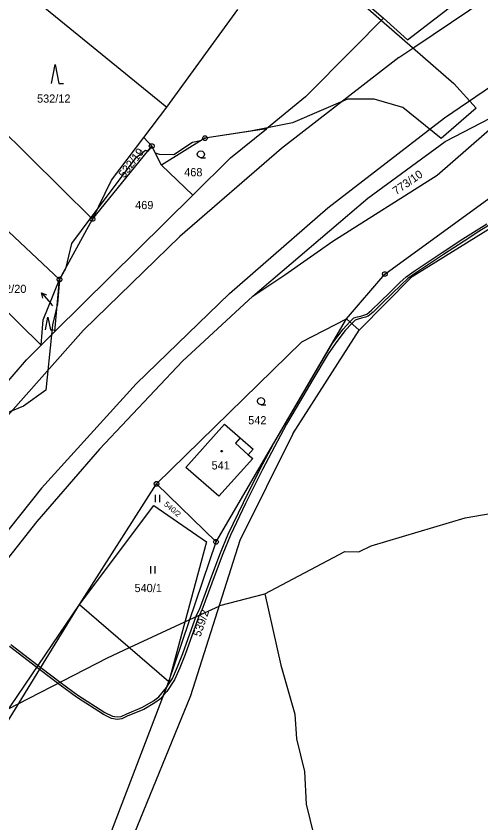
# Model space of a CAD drawing. Extents: x -759699 to -757730, y -1172308 to -1170857.
# Drawn here: x -759379.2 to -759282.5, y -1171878.7 to -1171711.2 of the extents above; entities that cross this region are included whole.
import ezdxf

# ---------------------------------------------------------------- set-up
doc = ezdxf.new("R2010")
doc.units = 0
for name, color, linetype in [('Vrstva 1', 7, 'Continuous'), ('Vrstva 11', 7, 'Continuous'), ('Vrstva 12', 7, 'Continuous'), ('Vrstva 13', 7, 'Continuous'), ('Vrstva 2', 7, 'Continuous'), ('Vrstva 3', 7, 'Continuous'), ('Vrstva 4', 7, 'Continuous'), ('Vrstva 5', 7, 'Continuous'), ('Vrstva 7', 7, 'Continuous'), ('Vrstva 8', 7, 'Continuous')]:
    doc.layers.add(name, color=color, linetype=linetype)

msp = doc.modelspace()

# ---------------------------------------------------------------- linework, layer by layer
at = {"layer": 'Vrstva 1'}
for p, q in [((-759317.54, -1171698.86), (-759302.74, -1171711.62)), ((-759297.8, -1171716.13), (-759275.95, -1171699.14)), ((-759378.43, -1171705.14), (-759347.86, -1171730.08)), ((-759347.86, -1171730.08), (-759333.09, -1171709.78)), ((-759302.74, -1171711.62), (-759309.13, -1171718.05)), ((-759302.74, -1171711.62), (-759297.8, -1171716.13)), ((-759309.13, -1171718.05), (-759318.96, -1171727.95)), ((-759388.62, -1171728.34), (-759363.28, -1171753.33)), ((-759318.96, -1171727.95), (-759327.12, -1171734.57)), ((-759352.6, -1171736.35), (-759347.86, -1171730.08)), ((-759291.6, -1171744.21), (-759274.24, -1171729.06)), ((-759289.91, -1171737.2), (-759274.24, -1171729.06)), ((-759327.12, -1171734.57), (-759339.89, -1171736.53)), ((-759334.61, -1171740.64), (-759327.12, -1171734.57)), ((-759401.97, -1171735.98), (-759370.13, -1171765.9)), ((-759359.34, -1171745.28), (-759352.6, -1171736.35)), ((-759350.96, -1171738.17), (-759352.6, -1171736.35)), ((-759339.89, -1171736.53), (-759348.96, -1171742.13)), ((-759363.28, -1171753.33), (-759350.96, -1171738.17)), ((-759348.96, -1171742.13), (-759350.96, -1171738.17)), ((-759306.06, -1171748.99), (-759289.91, -1171737.2)), ((-759302.49, -1171764.75), (-759268.03, -1171739.72)), ((-759342.41, -1171748.35), (-759334.61, -1171740.64)), ((-759348.96, -1171742.13), (-759342.41, -1171748.35)), ((-759313.27, -1171757.92), (-759291.6, -1171744.21)), ((-759409.08, -1171745.22), (-759373.94, -1171779.5)), ((-759363.28, -1171753.33), (-759359.34, -1171745.28)), ((-759371.12, -1171776.71), (-759342.41, -1171748.35)), ((-759329.93, -1171769.33), (-759306.06, -1171748.99)), ((-759296.84, -1171765.24), (-759272.77, -1171750.38)), ((-759370.13, -1171765.9), (-759363.28, -1171753.33)), ((-759323.26, -1171764.89), (-759313.27, -1171757.92)), ((-759329.93, -1171769.33), (-759323.26, -1171764.89)), ((-759310.44, -1171774.05), (-759302.49, -1171764.75)), ((-759307.85, -1171776.38), (-759296.84, -1171765.24)), ((-759373.53, -1171774.27), (-759370.13, -1171765.9)), ((-759371.12, -1171776.71), (-759370.13, -1171765.9)), ((-759344.58, -1171782.82), (-759329.93, -1171769.33)), ((-759373.94, -1171779.5), (-759373.53, -1171774.27)), ((-759337.6, -1171820.38), (-759310.44, -1171774.05)), ((-759319.76, -1171778.81), (-759310.44, -1171774.05)), ((-759310.44, -1171774.05), (-759307.85, -1171776.38)), ((-759373.94, -1171779.5), (-759371.12, -1171776.71)), ((-759321.64, -1171797.93), (-759307.85, -1171776.38)), ((-759377.02, -1171782.55), (-759373.94, -1171779.5)), ((-759349.96, -1171808.34), (-759319.76, -1171778.81)), ((-759389.71, -1171797.04), (-759377.02, -1171782.55)), ((-759344.58, -1171782.82), (-759361.84, -1171801.12)), ((-759343.87, -1171804.94), (-759335.85, -1171795.9)), ((-759335.85, -1171795.9), (-759332.58, -1171798.78)), ((-759321.64, -1171797.93), (-759332.64, -1171820.06)), ((-759332.58, -1171798.78), (-759329.89, -1171801.14)), ((-759361.84, -1171801.12), (-759374.83, -1171816.16)), ((-759329.89, -1171801.14), (-759330.88, -1171802.27)), ((-759329.97, -1171803.03), (-759337, -1171810.9)), ((-759330.88, -1171802.27), (-759329.97, -1171803.03)), ((-759337, -1171810.9), (-759343.87, -1171804.94)), ((-759366.01, -1171833.4), (-759349.96, -1171808.34)), ((-759337.6, -1171820.38), (-759349.96, -1171808.34)), ((-759366.01, -1171833.4), (-759350.5, -1171812.85)), ((-759350.5, -1171812.85), (-759339.57, -1171820.37)), ((-759374.83, -1171816.16), (-759405.32, -1171854.42)), ((-759339.57, -1171820.37), (-759347.4, -1171849.35)), ((-759347.4, -1171849.35), (-759337.6, -1171820.38)), ((-759332.64, -1171820.06), (-759342.9, -1171852.37)), ((-759398.07, -1171885.47), (-759366.01, -1171833.4)), ((-759395.54, -1171876.83), (-759366.01, -1171833.4)), ((-759366.01, -1171833.4), (-759347.4, -1171849.35)), ((-759362.45, -1171888.53), (-759347.4, -1171849.35)), ((-759342.9, -1171852.37), (-759356.15, -1171884.62))]:
    msp.add_line(p, q, dxfattribs=at)
at = {"layer": 'Vrstva 11'}
for p, q in [((-759315.56, -1171701.24), (-759303.17, -1171712.06)), ((-759303.17, -1171712.06), (-759288.15, -1171725.18)), ((-759288.15, -1171725.18), (-759283.51, -1171730.3)), ((-759310.22, -1171728.39), (-759321.71, -1171733.37)), ((-759304.71, -1171728.43), (-759310.22, -1171728.39)), ((-759298.78, -1171730.17), (-759304.71, -1171728.43)), ((-759290.77, -1171736.59), (-759298.78, -1171730.17)), ((-759283.51, -1171730.3), (-759290.77, -1171736.59)), ((-759321.71, -1171733.37), (-759326.9, -1171734.39)), ((-759330.42, -1171735.08), (-759339.89, -1171736.53)), ((-759326.9, -1171734.39), (-759330.42, -1171735.08)), ((-759339.89, -1171736.53), (-759340.83, -1171737.11)), ((-759350.96, -1171738.17), (-759351.79, -1171739.2)), ((-759350.2, -1171739.66), (-759350.96, -1171738.17)), ((-759342.52, -1171737.44), (-759346.35, -1171739.95)), ((-759340.83, -1171737.11), (-759342.52, -1171737.44)), ((-759352.29, -1171739.05), (-759354.42, -1171740.73)), ((-759351.79, -1171739.2), (-759352.29, -1171739.05)), ((-759349.32, -1171739.92), (-759350.2, -1171739.66)), ((-759346.35, -1171739.95), (-759349.32, -1171739.92)), ((-759354.42, -1171740.73), (-759362.17, -1171751.06)), ((-759362.17, -1171751.06), (-759363.62, -1171752.99)), ((-759363.62, -1171752.99), (-759367.68, -1171758.41)), ((-759367.68, -1171758.41), (-759368.9, -1171763.64)), ((-759368.9, -1171763.64), (-759370.13, -1171765.9)), ((-759370.13, -1171765.9), (-759370.59, -1171770.91)), ((-759370.59, -1171770.91), (-759371.61, -1171775.32)), ((-759371.61, -1171775.32), (-759371.82, -1171777.4)), ((-759371.82, -1171777.4), (-759372.97, -1171788.86)), ((-759372.97, -1171788.86), (-759377.66, -1171792.21)), ((-759377.66, -1171792.21), (-759389.77, -1171797.1)), ((-759285.77, -1171815.41), (-759276.85, -1171813.79)), ((-759305.32, -1171821.17), (-759285.77, -1171815.41)), ((-759307.87, -1171822.42), (-759305.32, -1171821.17)), ((-759327.44, -1171831.16), (-759310.84, -1171822.4)), ((-759310.84, -1171822.4), (-759307.87, -1171822.42)), ((-759336.79, -1171833.62), (-759327.44, -1171831.16)), ((-759327.44, -1171831.16), (-759324.15, -1171846.01)), ((-759343.06, -1171836.52), (-759336.97, -1171833.71)), ((-759336.97, -1171833.71), (-759336.79, -1171833.62)), ((-759355.6, -1171842.32), (-759344.06, -1171836.98)), ((-759344.06, -1171836.98), (-759343.06, -1171836.52)), ((-759360.19, -1171844.44), (-759355.6, -1171842.32)), ((-759378.71, -1171854.02), (-759360.19, -1171844.44)), ((-759324.15, -1171846.01), (-759321.24, -1171856.19)), ((-759380.75, -1171855.08), (-759378.71, -1171854.02)), ((-759321.24, -1171856.19), (-759320.85, -1171861.28)), ((-759320.85, -1171861.28), (-759319.2, -1171868.07)), ((-759319.2, -1171868.07), (-759318.82, -1171874.85)), ((-759318.82, -1171874.85), (-759317.17, -1171881.64))]:
    msp.add_line(p, q, dxfattribs=at)
at = {"layer": 'Vrstva 12'}
for p, q in [((-759343.87, -1171804.94), (-759335.85, -1171795.9)), ((-759335.85, -1171795.9), (-759332.58, -1171798.78)), ((-759332.58, -1171798.78), (-759333.57, -1171799.9)), ((-759333.57, -1171799.9), (-759330.88, -1171802.27)), ((-759329.97, -1171803.03), (-759337, -1171810.9)), ((-759330.88, -1171802.27), (-759329.97, -1171803.03)), ((-759337, -1171810.9), (-759343.87, -1171804.94))]:
    msp.add_line(p, q, dxfattribs=at)
at = {"layer": 'Vrstva 13'}
for p, q in [((-759276.66, -1171751.99), (-759282.93, -1171755.94)), ((-759286.25, -1171757.45), (-759281.29, -1171754.32)), ((-759282.93, -1171755.94), (-759286.01, -1171757.89)), ((-759290.6, -1171760.29), (-759286.25, -1171757.45)), ((-759286.01, -1171757.89), (-759290.29, -1171760.68)), ((-759294.73, -1171763.06), (-759290.6, -1171760.29)), ((-759290.29, -1171760.68), (-759294.44, -1171763.46)), ((-759296.21, -1171763.98), (-759294.73, -1171763.06)), ((-759294.44, -1171763.46), (-759295.93, -1171764.39)), ((-759298.05, -1171765.3), (-759296.21, -1171763.98)), ((-759295.93, -1171764.39), (-759297.73, -1171765.68)), ((-759301.45, -1171768.55), (-759299.35, -1171766.53)), ((-759299.02, -1171766.9), (-759301.1, -1171768.91)), ((-759299.35, -1171766.53), (-759298.05, -1171765.3)), ((-759297.73, -1171765.68), (-759299.02, -1171766.9)), ((-759303.42, -1171770.46), (-759301.45, -1171768.55)), ((-759301.1, -1171768.91), (-759303.07, -1171770.82)), ((-759305.26, -1171772.27), (-759303.42, -1171770.46)), ((-759303.07, -1171770.82), (-759304.93, -1171772.65)), ((-759308.95, -1171773.87), (-759308.15, -1171773.61)), ((-759308.15, -1171773.61), (-759307.48, -1171773.46)), ((-759307.48, -1171773.46), (-759306.67, -1171773.22)), ((-759306.67, -1171773.22), (-759306.25, -1171773.06)), ((-759305.99, -1171773.5), (-759306.52, -1171773.7)), ((-759306.25, -1171773.06), (-759305.26, -1171772.27)), ((-759304.93, -1171772.65), (-759305.99, -1171773.5)), ((-759311.14, -1171776.17), (-759309.75, -1171774.67)), ((-759309.38, -1171775), (-759310.75, -1171776.49)), ((-759309.75, -1171774.67), (-759309.54, -1171774.44)), ((-759309.54, -1171774.44), (-759308.95, -1171773.87)), ((-759309.18, -1171774.78), (-759309.38, -1171775)), ((-759308.69, -1171774.31), (-759309.18, -1171774.78)), ((-759308.02, -1171774.09), (-759308.69, -1171774.31)), ((-759307.35, -1171773.94), (-759308.02, -1171774.09)), ((-759306.52, -1171773.7), (-759307.35, -1171773.94)), ((-759313.38, -1171779.07), (-759311.14, -1171776.17)), ((-759310.75, -1171776.49), (-759312.49, -1171778.75)), ((-759325.65, -1171799.99), (-759313.38, -1171779.07)), ((-759312.49, -1171778.75), (-759314.29, -1171781.35)), ((-759314.29, -1171781.35), (-759317.46, -1171786.67)), ((-759317.46, -1171786.67), (-759320.92, -1171792.56)), ((-759320.92, -1171792.56), (-759322.91, -1171795.96)), ((-759322.91, -1171795.96), (-759327.96, -1171805.36)), ((-759328.43, -1171805.18), (-759325.65, -1171799.99)), ((-759331.91, -1171812.18), (-759328.43, -1171805.18)), ((-759327.96, -1171805.36), (-759331.48, -1171812.43)), ((-759335.04, -1171818.77), (-759331.91, -1171812.18)), ((-759331.48, -1171812.43), (-759334.58, -1171818.97)), ((-759336.65, -1171822.66), (-759335.04, -1171818.77)), ((-759334.58, -1171818.97), (-759336.19, -1171822.85)), ((-759338.24, -1171826.87), (-759336.65, -1171822.66)), ((-759336.19, -1171822.85), (-759337.77, -1171827.05)), ((-759341.05, -1171834.39), (-759338.24, -1171826.87)), ((-759337.77, -1171827.05), (-759340.58, -1171834.57)), ((-759344.49, -1171843.57), (-759341.63, -1171835.63)), ((-759341.63, -1171835.63), (-759341.05, -1171834.39)), ((-759340.58, -1171834.57), (-759341.16, -1171835.81)), ((-759341.16, -1171835.81), (-759344.02, -1171843.75)), ((-759374.87, -1171846.44), (-759380.54, -1171842.13)), ((-759380.25, -1171841.72), (-759374.59, -1171846.02)), ((-759345.59, -1171846.32), (-759344.49, -1171843.57)), ((-759344.02, -1171843.75), (-759345.13, -1171846.51)), ((-759374.59, -1171846.02), (-759374.87, -1171846.44)), ((-759374.87, -1171846.44), (-759374.59, -1171846.02)), ((-759374.3, -1171846.87), (-759374.87, -1171846.44)), ((-759374.59, -1171846.02), (-759374.04, -1171846.44)), ((-759370.04, -1171850.11), (-759374.3, -1171846.87)), ((-759374.04, -1171846.44), (-759369.72, -1171849.72)), ((-759346.67, -1171848.78), (-759345.59, -1171846.32)), ((-759345.13, -1171846.51), (-759346.23, -1171849.03)), ((-759347.9, -1171850.64), (-759346.67, -1171848.78)), ((-759346.23, -1171849.03), (-759347.85, -1171851.48)), ((-759366.64, -1171852.61), (-759370.04, -1171850.11)), ((-759369.72, -1171849.72), (-759366.36, -1171852.2)), ((-759349.49, -1171852.59), (-759347.9, -1171850.64)), ((-759348.5, -1171852.22), (-759347.9, -1171850.64)), ((-759347.9, -1171850.64), (-759348.5, -1171852.22)), ((-759366.36, -1171852.2), (-759360.75, -1171855.79)), ((-759348.5, -1171852.22), (-759349.15, -1171852.96)), ((-759347.85, -1171851.48), (-759348.5, -1171852.22)), ((-759361, -1171856.23), (-759366.64, -1171852.61)), ((-759352.86, -1171854.71), (-759350.59, -1171853.41)), ((-759350.31, -1171853.83), (-759352.64, -1171855.16)), ((-759350.59, -1171853.41), (-759349.49, -1171852.59)), ((-759349.15, -1171852.96), (-759350.31, -1171853.83)), ((-759356.13, -1171856.08), (-759352.86, -1171854.71)), ((-759352.64, -1171855.16), (-759355.93, -1171856.54)), ((-759359.31, -1171857.04), (-759361, -1171856.23)), ((-759360.75, -1171855.79), (-759359.16, -1171856.56)), ((-759358.16, -1171857.24), (-759359.31, -1171857.04)), ((-759359.16, -1171856.56), (-759358.16, -1171856.74)), ((-759358.16, -1171856.74), (-759357.35, -1171856.63)), ((-759357.21, -1171857.11), (-759358.16, -1171857.24)), ((-759357.35, -1171856.63), (-759356.13, -1171856.08)), ((-759355.93, -1171856.54), (-759357.21, -1171857.11))]:
    msp.add_line(p, q, dxfattribs=at)
at = {"layer": 'Vrstva 3'}
for p, q in [((-759350.27, -1171810.63), (-759350.27, -1171812.13)), ((-759349.27, -1171812.13), (-759349.27, -1171810.63)), ((-759351.22, -1171825.43), (-759351.22, -1171826.93)), ((-759350.22, -1171826.93), (-759350.22, -1171825.43))]:
    msp.add_line(p, q, dxfattribs=at)
for points in [[(-759371.79, -1171725.19), (-759371.04, -1171721.19), (-759370.29, -1171725.19), (-759369.29, -1171725.19)], [(-759340.74, -1171740.6), (-759341.12, -1171740.5), (-759341.39, -1171740.23), (-759341.49, -1171739.86), (-759341.39, -1171739.49), (-759341.12, -1171739.22), (-759340.75, -1171739.12), (-759340.38, -1171739.22), (-759340.11, -1171739.49), (-759340.01, -1171739.87), (-759340.11, -1171740.25), (-759340.38, -1171740.52), (-759340.76, -1171740.62), (-759339.76, -1171740.62)], [(-759373.052, -1171776.35), (-759372.55, -1171773.67), (-759372.048, -1171776.35), (-759371.378, -1171776.35)], [(-759328.22, -1171791.9), (-759328.6, -1171791.8), (-759328.87, -1171791.53), (-759328.97, -1171791.16), (-759328.87, -1171790.79), (-759328.6, -1171790.52), (-759328.23, -1171790.42), (-759327.86, -1171790.52), (-759327.59, -1171790.79), (-759327.49, -1171791.17), (-759327.59, -1171791.55), (-759327.86, -1171791.82), (-759328.24, -1171791.92), (-759327.24, -1171791.92)]]:
    msp.add_lwpolyline(points, dxfattribs=at)
at = {"layer": 'Vrstva 4'}
for p, q in [((-759296.25, -1171717.55), (-759273.85, -1171702.42)), ((-759290.05, -1171732.29), (-759265.92, -1171715.74)), ((-759299.57, -1171719.79), (-759296.25, -1171717.55)), ((-759299.57, -1171719.79), (-759323.95, -1171738.65)), ((-759314.33, -1171750.99), (-759290.05, -1171732.29)), ((-759323.95, -1171738.65), (-759345.13, -1171756.97)), ((-759334.81, -1171768.82), (-759314.33, -1171750.99)), ((-759365.17, -1171776.39), (-759345.13, -1171756.97)), ((-759354.2, -1171787.53), (-759334.81, -1171768.82)), ((-759385.94, -1171799.75), (-759365.17, -1171776.39)), ((-759354.2, -1171787.53), (-759373.92, -1171809.21)), ((-759332.58, -1171798.78), (-759333.57, -1171799.9)), ((-759333.57, -1171799.9), (-759330.88, -1171802.27)), ((-759373.92, -1171809.21), (-759399.11, -1171840.79))]:
    msp.add_line(p, q, dxfattribs=at)
at = {"layer": 'Vrstva 5'}
msp.add_lwpolyline([(-759336.34, -1171801.38), (-759336.25, -1171801.53), (-759336.34, -1171801.68), (-759336.52, -1171801.68), (-759336.61, -1171801.53), (-759336.52, -1171801.38)], close=True, dxfattribs=at)
at = {"layer": 'Vrstva 7'}
for p in [(-759373.892, -1171768.666), (-759371.53, -1171771.33)]:
    msp.add_line(p, (-759371.9, -1171770.91), dxfattribs=at)
msp.add_lwpolyline([(-759373.602, -1171769.746), (-759373.892, -1171768.666), (-759372.854, -1171769.082)], dxfattribs=at)
at = {"layer": 'Vrstva 8'}
for p, q in [((-759340.01, -1171736.53), (-759339.77, -1171736.53)), ((-759351.08, -1171738.17), (-759350.84, -1171738.17)), ((-759363.4, -1171753.33), (-759363.16, -1171753.33)), ((-759302.61, -1171764.75), (-759302.37, -1171764.75)), ((-759370.25, -1171765.9), (-759370.01, -1171765.9)), ((-759350.08, -1171808.34), (-759349.84, -1171808.34)), ((-759337.72, -1171820.38), (-759337.48, -1171820.38))]:
    msp.add_line(p, q, dxfattribs=at)
for points in [[(-759339.74, -1171736.05), (-759339.49, -1171736.23), (-759339.39, -1171736.52), (-759339.49, -1171736.81), (-759339.74, -1171736.99), (-759340.05, -1171736.99), (-759340.3, -1171736.81), (-759340.4, -1171736.52), (-759340.3, -1171736.23), (-759340.05, -1171736.05)], [(-759350.81, -1171737.69), (-759350.56, -1171737.87), (-759350.46, -1171738.16), (-759350.56, -1171738.45), (-759350.81, -1171738.63), (-759351.12, -1171738.63), (-759351.37, -1171738.45), (-759351.47, -1171738.16), (-759351.37, -1171737.87), (-759351.12, -1171737.69)], [(-759363.13, -1171752.85), (-759362.88, -1171753.03), (-759362.78, -1171753.32), (-759362.88, -1171753.61), (-759363.13, -1171753.79), (-759363.44, -1171753.79), (-759363.69, -1171753.61), (-759363.79, -1171753.32), (-759363.69, -1171753.03), (-759363.44, -1171752.85)], [(-759302.34, -1171764.27), (-759302.09, -1171764.45), (-759301.99, -1171764.74), (-759302.09, -1171765.03), (-759302.34, -1171765.21), (-759302.65, -1171765.21), (-759302.9, -1171765.03), (-759303, -1171764.74), (-759302.9, -1171764.45), (-759302.65, -1171764.27)], [(-759369.98, -1171765.42), (-759369.73, -1171765.6), (-759369.63, -1171765.89), (-759369.73, -1171766.18), (-759369.98, -1171766.36), (-759370.29, -1171766.36), (-759370.54, -1171766.18), (-759370.64, -1171765.89), (-759370.54, -1171765.6), (-759370.29, -1171765.42)], [(-759349.81, -1171807.86), (-759349.56, -1171808.04), (-759349.46, -1171808.33), (-759349.56, -1171808.62), (-759349.81, -1171808.8), (-759350.12, -1171808.8), (-759350.37, -1171808.62), (-759350.47, -1171808.33), (-759350.37, -1171808.04), (-759350.12, -1171807.86)], [(-759337.45, -1171819.9), (-759337.2, -1171820.08), (-759337.1, -1171820.37), (-759337.2, -1171820.66), (-759337.45, -1171820.84), (-759337.76, -1171820.84), (-759338.01, -1171820.66), (-759338.11, -1171820.37), (-759338.01, -1171820.08), (-759337.76, -1171819.9)]]:
    msp.add_lwpolyline(points, close=True, dxfattribs=at)

# ---------------------------------------------------------------- texts
at = {"layer": 'Vrstva 2'}
for s, height, p in [('532/12', 1.7, (-759374.816, -1171729.15)), ('468', 1.7, (-759344.214, -1171744.44)), ('469', 1.7, (-759354.414, -1171751.26)), ('532/20', 0.1, (-759371.791, -1171771.33)), ('542', 1.7, (-759330.905, -1171795.96)), ('541', 1.7, (-759338.523, -1171805.33)), ('540/1', 1.7, (-759354.549, -1171830.81))]:
    msp.add_text(s, height=height, dxfattribs=at).set_placement(p)
for s, height, rotation, p in [('532/19', 1.7, 52.42564, (-759356.688, -1171744.936)), ('773/10', 1.7, 34.77854, (-759300.138, -1171748.382)), ('540/2', 1.14, 319.48127, (-759348.515, -1171812.73)), ('539/2', 1.7, 71.21865, (-759340.842, -1171840.217))]:
    msp.add_text(s, height=height, rotation=rotation, dxfattribs=at).set_placement(p)
at = {"layer": 'Vrstva 7'}
msp.add_text('532/20', height=1.7, dxfattribs=at).set_placement((-759383.989, -1171768.67))

doc.saveas('drawing.dxf')
